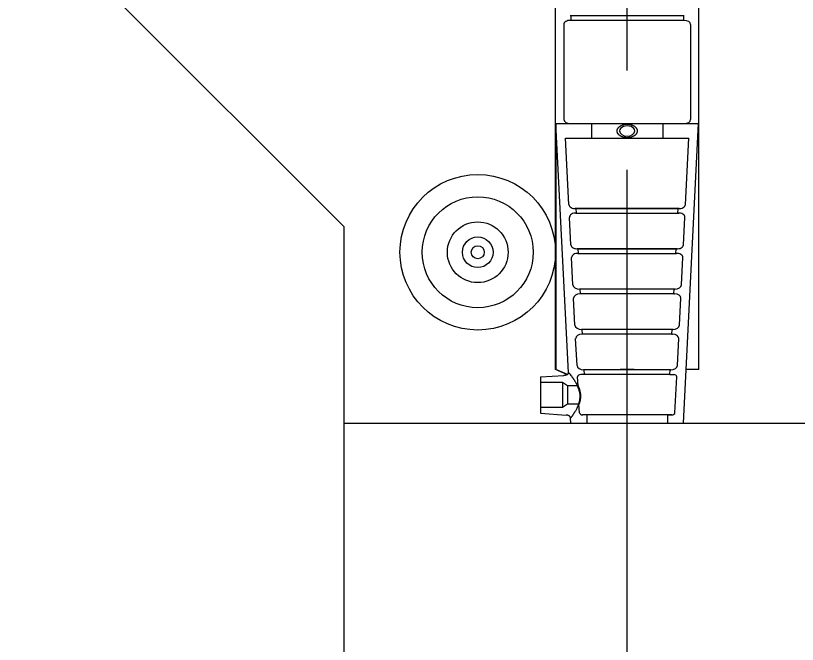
# Model space of a CAD drawing. Extents: x 641328 to 643024, y 298283 to 300065.
# Drawn here: x 641574.83 to 641582.5, y 299709.65 to 299715.82 of the extents above; entities that cross this region are included whole.
import ezdxf

# ---------------------------------------------------------------- set-up
doc = ezdxf.new("R2010")
doc.units = 0
doc.layers.add('2', color=7, linetype='Continuous')

msp = doc.modelspace()

# ---------------------------------------------------------------- linework, layer by layer
at = {"layer": '2'}
for p, q in [((641580.8265, 299715.2808), (641580.8265, 299730.5003)), ((641578.0502, 299713.7458), (641572.3581, 299719.4379)), ((641581.53, 299712.3466), (641581.53, 299717.8179)), ((641580.1229, 299712.3466), (641580.1229, 299716.9276)), ((641580.2675, 299715.8194), (641581.3854, 299715.8194)), ((641580.2745, 299715.8194), (641580.2745, 299715.7732)), ((641581.3784, 299715.8194), (641581.3784, 299715.7732)), ((641580.2046, 299715.7313), (641580.2046, 299714.8011)), ((641580.2675, 299715.7732), (641581.3854, 299715.7732)), ((641581.4483, 299715.7313), (641581.4483, 299714.8011)), ((641580.2507, 299712.3177), (641580.1262, 299714.7593)), ((641580.1262, 299714.7593), (641580.1262, 299712.3466)), ((641580.1262, 299714.7593), (641580.759, 299714.7593)), ((641580.759, 299714.7593), (641580.8939, 299714.7593)), ((641580.8939, 299714.7593), (641581.5267, 299714.7593)), ((641581.4036, 299712.3466), (641581.5267, 299714.7593)), ((641581.5267, 299714.7593), (641581.5267, 299712.3466)), ((641580.2218, 299714.6152), (641581.4311, 299714.6152)), ((641580.2545, 299713.9656), (641580.2218, 299714.6152)), ((641581.3984, 299713.9656), (641581.4311, 299714.6152)), ((641580.8265, 299653.4081), (641580.8265, 299714.305)), ((641581.3379, 299713.9266), (641580.315, 299713.9266)), ((641580.3214, 299713.8813), (641581.3315, 299713.8813)), ((641580.3257, 299713.9272), (641581.3272, 299713.9272)), ((641580.328, 299713.881), (641580.3257, 299713.9272)), ((641580.328, 299713.881), (641581.3249, 299713.881)), ((641581.3249, 299713.881), (641581.3272, 299713.9272)), ((641580.2744, 299713.5699), (641580.2609, 299713.8396)), ((641581.3785, 299713.5699), (641581.3921, 299713.8396)), ((641578.0502, 299649.8829), (641578.0502, 299713.7458)), ((641581.3179, 299713.5309), (641580.335, 299713.5309)), ((641580.3456, 299713.5316), (641581.3073, 299713.5316)), ((641580.3479, 299713.4853), (641580.3456, 299713.5316)), ((641581.305, 299713.4853), (641581.3073, 299713.5316)), ((641580.2943, 299713.1762), (641580.2808, 299713.4439)), ((641580.3413, 299713.4856), (641581.3116, 299713.4856)), ((641580.3479, 299713.4853), (641581.305, 299713.4853)), ((641581.3586, 299713.1762), (641581.3721, 299713.4439)), ((641581.2958, 299713.1357), (641580.3571, 299713.1357)), ((641580.3656, 299713.1359), (641580.3592, 299713.1358)), ((641581.2874, 299713.1359), (641580.3656, 299713.1359)), ((641580.3679, 299713.0897), (641580.3656, 299713.1359)), ((641581.285, 299713.0897), (641581.2874, 299713.1359)), ((641581.2874, 299713.1359), (641581.2937, 299713.1358)), ((641580.3142, 299712.7802), (641580.3008, 299713.0463)), ((641580.3679, 299713.0897), (641580.3615, 299713.0896)), ((641581.285, 299713.0897), (641580.3679, 299713.0897)), ((641581.285, 299713.0897), (641581.2914, 299713.0896)), ((641581.3387, 299712.7802), (641581.3521, 299713.0463)), ((641581.2759, 299712.7398), (641580.377, 299712.7398)), ((641580.3855, 299712.7399), (641580.3791, 299712.7398)), ((641581.2674, 299712.7399), (641580.3855, 299712.7399)), ((641580.3878, 299712.6937), (641580.3855, 299712.7399)), ((641581.2651, 299712.6937), (641581.2674, 299712.7399)), ((641581.2674, 299712.7399), (641581.2738, 299712.7398)), ((641580.3342, 299712.3842), (641580.3208, 299712.6503)), ((641580.3878, 299712.6937), (641580.3815, 299712.6936)), ((641581.2651, 299712.6937), (641580.3878, 299712.6937)), ((641581.2651, 299712.6937), (641581.2714, 299712.6936)), ((641581.3187, 299712.3842), (641581.3321, 299712.6503)), ((641580.2335, 299712.2974), (641580.1229, 299712.3466)), ((641580.1262, 299712.3466), (641580.1229, 299712.3466)), ((641580.2396, 299712.2959), (641580.1262, 299712.3466)), ((641581.2559, 299712.3438), (641580.397, 299712.3438)), ((641580.4055, 299712.3439), (641580.3991, 299712.3438)), ((641581.2474, 299712.3439), (641580.4055, 299712.3439)), ((641580.4078, 299712.2977), (641580.4055, 299712.3439)), ((641580.8939, 299712.3466), (641580.759, 299712.3466)), ((641581.2451, 299712.2977), (641581.2474, 299712.3439)), ((641581.2474, 299712.3439), (641581.2538, 299712.3438)), ((641581.3792, 299711.8179), (641581.4063, 299712.3466)), ((641581.5267, 299712.3466), (641581.4036, 299712.3466)), ((641581.53, 299712.3466), (641581.5267, 299712.3466)), ((641579.9745, 299712.273), (641580.2056, 299712.2888)), ((641579.9745, 299712.273), (641579.9745, 299712.0949)), ((641580.3443, 299712.1843), (641580.3397, 299712.2752)), ((641580.4078, 299712.2977), (641580.37, 299712.2969)), ((641581.2451, 299712.2977), (641580.4078, 299712.2977)), ((641581.2451, 299712.2977), (641581.2829, 299712.2969)), ((641581.2954, 299711.921), (641581.3132, 299712.2752)), ((641580.1922, 299712.2169), (641579.9745, 299712.2169)), ((641580.1922, 299712.2169), (641580.1922, 299712.0949)), ((641580.2412, 299712.1843), (641580.1922, 299712.2169)), ((641580.2412, 299712.1843), (641580.2412, 299712.0949)), ((641580.3443, 299712.1843), (641580.2412, 299712.1843)), ((641579.9745, 299712.0949), (641579.9745, 299711.9168)), ((641580.1922, 299712.0949), (641580.1922, 299711.9729)), ((641580.2412, 299712.0949), (641580.2412, 299712.0055)), ((641580.1922, 299711.9729), (641579.9745, 299711.9729)), ((641580.2412, 299712.0055), (641580.1922, 299711.9729)), ((641580.3533, 299712.0055), (641580.2412, 299712.0055)), ((641580.3575, 299711.921), (641580.3533, 299712.0055)), ((641579.9745, 299711.9168), (641580.2288, 299711.8995)), ((641581.264, 299711.9008), (641580.3889, 299711.9008)), ((641580.4278, 299711.9016), (641580.39, 299711.9008)), ((641581.2251, 299711.9016), (641580.4278, 299711.9016)), ((641580.432, 299711.9016), (641580.432, 299711.8179)), ((641581.2209, 299711.9016), (641581.2209, 299711.8179)), ((641581.2251, 299711.9016), (641581.2629, 299711.9008)), ((641578.0502, 299711.8179), (641587.3002, 299711.8179)), ((641580.2737, 299711.8179), (641580.2711, 299711.8693)), ((641580.2737, 299711.8179), (641581.3792, 299711.8179))]:
    msp.add_line(p, q, dxfattribs=at)
for centre, radius in [((641582.6752, 299710.8074), 12.5), ((641579.3598, 299713.4968), 0.7631), ((641579.3598, 299713.4968), 0.5445), ((641579.3598, 299713.4968), 0.298), ((641579.3598, 299713.4968), 0.1503), ((641579.3598, 299713.4968), 0.0644)]:
    msp.add_circle(centre, radius, dxfattribs=at)
for centre, major_axis, start_param, end_param in [((641580.2675, 299715.7313), (0.0628, 0), 1.570796, 3.141593), ((641581.3854, 299715.7313), (0.0628, 0), 0, 1.570796), ((641580.2675, 299714.8011), (0.0628, 0), 3.141593, 4.712389), ((641581.3854, 299714.8011), (0.0628, 0), 4.712389, 6.283185), ((641580.8265, 299714.6872), (0.0754, 0), 0, 3.141593), ((641580.8265, 299714.6872), (0.0754, 0), 3.141593, 6.283185), ((641580.315, 299713.967), (0.0606, 0), 3.175179, 4.889203), ((641581.3379, 299713.967), (0.0606, 0), 4.535575, 6.249599), ((641580.3214, 299713.8409), (0.0606, 0), 1.461155, 3.175179), ((641581.3315, 299713.8409), (0.0606, 0), 6.249599, 7.963623), ((641580.335, 299713.5713), (0.0606, 0), 3.175179, 4.889203), ((641581.3179, 299713.5713), (0.0606, 0), 4.535575, 6.249599), ((641580.3413, 299713.4452), (0.0606, 0), 1.461155, 3.175179), ((641581.3116, 299713.4452), (0.0606, 0), 6.249599, 7.963623), ((641580.3571, 299713.1776), (0.0628, 0), 3.175179, 4.745975), ((641581.2958, 299713.1776), (0.0628, 0), 4.678803, 6.249599), ((641580.3636, 299713.0477), (0.0628, 0), 1.604383, 3.175179), ((641581.2893, 299713.0477), (0.0628, 0), 6.249599, 7.820395), ((641580.377, 299712.7816), (0.0628, 0), 3.175179, 4.745975), ((641581.2759, 299712.7816), (0.0628, 0), 4.678803, 6.249599), ((641580.3836, 299712.6517), (0.0628, 0), 1.604383, 3.175179), ((641581.2693, 299712.6517), (0.0628, 0), 6.249599, 7.820395), ((641580.397, 299712.3856), (0.0628, 0), 3.175179, 4.745975), ((641581.2559, 299712.3856), (0.0628, 0), 4.678803, 6.249599), ((641580.3711, 299712.276), (0.0314, 0), 1.604383, 3.175179), ((641581.2818, 299712.276), (0.0314, 0), 6.249599, 7.820395), ((641580.3889, 299711.9217), (0.0314, 0), 3.175179, 4.745975), ((641581.264, 299711.9217), (0.0314, 0), 4.678803, 6.249599)]:
    msp.add_ellipse(centre, major_axis=major_axis, ratio=0.666667, start_param=start_param, end_param=end_param, dxfattribs=at)
for points, degree in [([(641580.4747, 299714.7593), (641580.4747, 299714.7112), (641580.4747, 299714.6632), (641580.4747, 299714.6152)], 2), ([(641580.7274, 299714.6872), (641580.7274, 299714.6894), (641580.7275, 299714.6916), (641580.7282, 299714.6959), (641580.7286, 299714.6981), (641580.7305, 299714.7045), (641580.7324, 299714.7086), (641580.7373, 299714.7167), (641580.7404, 299714.7205), (641580.7475, 299714.7277), (641580.7516, 299714.7311), (641580.7607, 299714.7373), (641580.7658, 299714.7401), (641580.7765, 299714.7449), (641580.7822, 299714.747), (641580.7943, 299714.7504), (641580.8005, 299714.7516), (641580.8133, 299714.7534), (641580.8199, 299714.7538), (641580.8329, 299714.7538), (641580.8394, 299714.7534), (641580.849, 299714.7521), (641580.8523, 299714.7515), (641580.8585, 299714.7503), (641580.8616, 299714.7495), (641580.8705, 299714.747), (641580.8763, 299714.7449), (641580.8871, 299714.7401), (641580.8921, 299714.7373), (641580.9013, 299714.7311), (641580.9054, 299714.7277), (641580.9125, 299714.7205), (641580.9156, 299714.7167), (641580.9205, 299714.7086), (641580.9224, 299714.7045), (641580.9249, 299714.696), (641580.9255, 299714.6916), (641580.9255, 299714.6872)], 3), ([(641581.1782, 299714.6152), (641581.1782, 299714.6632), (641581.1782, 299714.7112), (641581.1782, 299714.7593)], 2), ([(641580.9255, 299714.6872), (641580.9255, 299714.6829), (641580.9249, 299714.6786), (641580.9223, 299714.6701), (641580.9204, 299714.6659), (641580.9155, 299714.6579), (641580.9124, 299714.6541), (641580.9052, 299714.6468), (641580.9011, 299714.6435), (641580.8942, 299714.6389), (641580.8919, 299714.6375), (641580.8868, 299714.6347), (641580.8842, 299714.6334), (641580.8761, 299714.6298), (641580.8704, 299714.6277), (641580.8585, 299714.6244), (641580.8522, 299714.6231), (641580.8395, 299714.6214), (641580.833, 299714.621), (641580.82, 299714.621), (641580.8134, 299714.6214), (641580.8008, 299714.6231), (641580.7945, 299714.6244), (641580.7825, 299714.6277), (641580.7768, 299714.6298), (641580.766, 299714.6346), (641580.761, 299714.6374), (641580.7518, 299714.6435), (641580.7477, 299714.6468), (641580.7423, 299714.6523), (641580.7406, 299714.6541), (641580.7376, 299714.658), (641580.7362, 299714.6599), (641580.7325, 299714.6659), (641580.7306, 299714.67), (641580.728, 299714.6786), (641580.7274, 299714.6829), (641580.7274, 299714.6872)], 3), ([(641580.2056, 299712.2888), (641580.2085, 299712.289), (641580.2115, 299712.2893), (641580.2143, 299712.2899), (641580.2171, 299712.2905), (641580.2199, 299712.2912), (641580.2225, 299712.2921), (641580.2251, 299712.293), (641580.2276, 299712.2941), (641580.2299, 299712.2953), (641580.2312, 299712.296), (641580.2324, 299712.2967), (641580.2335, 299712.2974)], 3), ([(641580.2396, 299712.2959), (641580.2357, 299712.2968), (641580.2335, 299712.2974), (641580.2335, 299712.2974), (641580.2335, 299712.2974), (641580.2335, 299712.2974)], 3), ([(641580.2335, 299712.2974), (641580.2335, 299712.2974), (641580.234, 299712.2973), (641580.2361, 299712.2968), (641580.2376, 299712.2964), (641580.2396, 299712.2959)], 3), ([(641580.2507, 299712.3177), (641580.2509, 299712.3138), (641580.2501, 299712.3099), (641580.2472, 299712.3043), (641580.246, 299712.3025), (641580.2431, 299712.2991), (641580.2415, 299712.2974), (641580.2396, 299712.2959)], 3), ([(641580.2396, 299712.2959), (641580.2415, 299712.2974), (641580.2431, 299712.299), (641580.246, 299712.3025), (641580.2472, 299712.3043), (641580.2491, 299712.308), (641580.2498, 299712.3099), (641580.2507, 299712.3138), (641580.2508, 299712.3157), (641580.2507, 299712.3177)], 3), ([(641580.2531, 299712.3148), (641580.2545, 299712.3131), (641580.2562, 299712.3111), (641580.2599, 299712.3066), (641580.262, 299712.304), (641580.2688, 299712.2955), (641580.2741, 299712.2888), (641580.2828, 299712.2772), (641580.2858, 299712.273), (641580.292, 299712.2644), (641580.2951, 299712.2599), (641580.3015, 299712.2506), (641580.3047, 299712.2457), (641580.3111, 299712.2355), (641580.3143, 299712.2303), (641580.3238, 299712.2139), (641580.3298, 299712.2024), (641580.3409, 299712.1783), (641580.3459, 299712.1655), (641580.354, 299712.1394), (641580.357, 299712.126), (641580.3608, 299712.0985), (641580.3614, 299712.0849), (641580.3605, 299712.0645), (641580.3599, 299712.0578), (641580.3581, 299712.0443), (641580.3569, 299712.0376), (641580.3526, 299712.018), (641580.3488, 299712.0055), (641580.342, 299711.9874), (641580.3396, 299711.9815), (641580.3345, 299711.97), (641580.3319, 299711.9645), (641580.3238, 299711.9485), (641580.3182, 299711.9385), (641580.3099, 299711.9247), (641580.3071, 299711.9203), (641580.3017, 299711.912), (641580.2991, 299711.908), (641580.2941, 299711.9007), (641580.2917, 299711.8973), (641580.2872, 299711.8909), (641580.2851, 299711.888), (641580.2794, 299711.8801), (641580.2763, 299711.8761), (641580.2732, 299711.8721), (641580.2724, 299711.871), (641580.2713, 299711.8696), (641580.2711, 299711.8693), (641580.2711, 299711.8693)], 3), ([(641580.3443, 299712.1843), (641580.3443, 299712.1843), (641580.3446, 299712.1837), (641580.3456, 299712.1814), (641580.3464, 299712.1797), (641580.3484, 299712.1752), (641580.3496, 299712.1724), (641580.3522, 299712.1659), (641580.3536, 299712.1622), (641580.3558, 299712.156), (641580.3565, 299712.1538), (641580.358, 299712.1493), (641580.3587, 299712.147), (641580.3608, 299712.1398), (641580.3621, 299712.1347), (641580.3645, 299712.1238), (641580.3655, 299712.1182), (641580.3667, 299712.1096), (641580.3671, 299712.1067), (641580.3676, 299712.1008), (641580.3678, 299712.0978), (641580.368, 299712.0949)], 3), ([(641580.368, 299712.0949), (641580.3683, 299712.089), (641580.3684, 299712.0832), (641580.368, 299712.0717), (641580.3675, 299712.066), (641580.3663, 299712.0552), (641580.3655, 299712.0501), (641580.3636, 299712.0403), (641580.3626, 299712.0358), (641580.361, 299712.0296), (641580.3605, 299712.0276), (641580.3594, 299712.0239), (641580.3589, 299712.0222), (641580.3574, 299712.0173), (641580.3565, 299712.0146), (641580.355, 299712.0101), (641580.3543, 299712.0083), (641580.3535, 299712.0061), (641580.3533, 299712.0055), (641580.3533, 299712.0055)], 3), ([(641580.2711, 299711.8693), (641580.271, 299711.8712), (641580.2706, 299711.873), (641580.27, 299711.8749), (641580.2694, 299711.8767), (641580.2686, 299711.8785), (641580.2675, 299711.8802), (641580.2664, 299711.882), (641580.2651, 299711.8836), (641580.2636, 299711.8852), (641580.2621, 299711.8868), (641580.2603, 299711.8883), (641580.2584, 299711.8897), (641580.2565, 299711.891), (641580.2544, 299711.8923), (641580.2521, 299711.8934), (641580.2498, 299711.8945), (641580.2474, 299711.8955), (641580.2449, 299711.8963), (641580.2424, 299711.8972), (641580.2398, 299711.8979), (641580.237, 299711.8984), (641580.2343, 299711.8989), (641580.2316, 299711.8993), (641580.2288, 299711.8995)], 3)]:
    msp.add_open_spline(points, degree=degree, dxfattribs=at)

doc.saveas('drawing.dxf')
